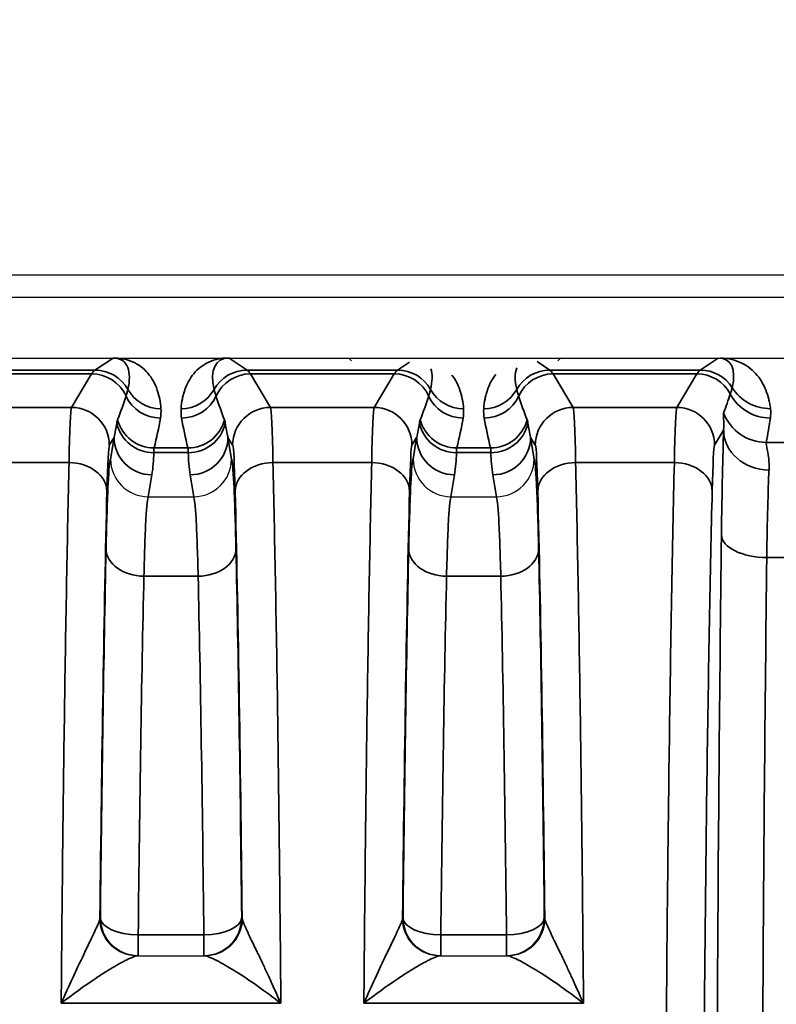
# Model space of a CAD drawing. Header units: millimetres. Extents: x 399 to 6233, y -1870 to 1602.
# Tile 703 of 711: x 6059 to 6069, y 336 to 349. Entities that reach past the tile are written whole.
import ezdxf

# ---------------------------------------------------------------- set-up
doc = ezdxf.new("R2010")
doc.units = ezdxf.units.MM
for name, color, linetype, lineweight in [('AM_5', 3, 'Continuous', 25), ('可見 (ISO)', 7, 'Continuous', 25), ('窄部可見 (ISO)', 7, 'Continuous', 35)]:
    doc.layers.add(name, color=color, linetype=linetype, lineweight=lineweight)
doc.styles.add('尺寸標註', font='romans.shx', dxfattribs={"bigfont": 'CHINESET.SHX'})
doc.dimstyles.new('CNS1$0', dxfattribs={"dimtxt": 2.5, "dimasz": 2.5, "dimexe": 1, "dimexo": 1, "dimgap": 1.5, "dimtad": 1, "dimtoh": 1, "dimdec": 1, "dimdsep": 46, "dimtxsty": '尺寸標註', "dimcen": 0, "dimclrd": 2, "dimclre": 2, "dimclrt": 1, "dimadec": 0, "dimazin": 2, "dimtp": 0.1, "dimtm": 0.1, "dimtfac": 0.71, "dimtdec": 1, "dimtmove": 0, "dimatfit": 0, "dimfxl": 0, "dimlwd": 13, "dimlwe": 13, "dimarcsym": 0})

# ---------------------------------------------------------------- blocks, each defined once
blk = doc.blocks.new('*D355')
at = {"layer": 'AM_5', "color": 2, "lineweight": 13}
for p, q in [((5942.878, 336.403), (5942.878, 359.702)), ((6103.598, 330.553), (6103.598, 359.702)), ((6101.098, 358.702), (5945.378, 358.702))]:
    blk.add_line(p, q, dxfattribs=at)
at = {"layer": 'AM_5', "color": 2, "lineweight": -2}
for points in [[(5945.378, 359.119), (5945.378, 358.285), (5942.878, 358.702)], [(6101.098, 359.119), (6101.098, 358.285), (6103.598, 358.702)]]:
    blk.add_solid(points, dxfattribs=at)
at = {"layer": 'Defpoints', "color": 0, "lineweight": -2}
for p in [(5942.878, 358.702), (5942.878, 335.403), (6103.598, 329.553)]:
    blk.add_point(p, dxfattribs=at)
at = {"layer": 'AM_5', "color": 1, "insert": (6023.238, 361.452), "char_height": 2.5, "attachment_point": 5, "style": '尺寸標註'}
blk.add_mtext('160.7', dxfattribs=at)

msp = doc.modelspace()

# ---------------------------------------------------------------- linework, layer by layer
at = {"layer": '可見 (ISO)'}
for p, q in [((5978.898, 346.053), (6091.898, 346.053)), ((6087.648, 345.753), (5983.148, 345.753)), ((5983.148, 344.953), (6087.648, 344.953)), ((6063.035, 344.916), (6062.998, 344.953)), ((6065.761, 344.916), (6065.798, 344.953)), ((6060.348, 343.119), (6060.349, 343.119)), ((6060.349, 343.119), (6060.948, 343.119)), ((6060.948, 343.119), (6060.949, 343.119)), ((6064.348, 343.119), (6064.349, 343.119)), ((6064.349, 343.119), (6064.948, 343.119)), ((6064.948, 343.119), (6064.949, 343.119)), ((6060.203, 337.053), (6061.094, 337.053)), ((6064.203, 337.053), (6065.094, 337.053))]:
    msp.add_line(p, q, dxfattribs=at)
for start, end in [(301.004, 301.0048), (259.3817, 259.3821)]:
    msp.add_arc((6064.064, 340.053), 3, start, end, dxfattribs=at)
for points, knots in [([(6061.384, 344.953), (6061.39, 344.953), (6061.397, 344.953), (6061.403, 344.953), (6061.407, 344.953), (6061.412, 344.953), (6061.415, 344.953)], [0.00000000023, 0.00000000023, 0.00000000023, 0.00000000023, 0.00001896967, 0.00001896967, 0.00001896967, 0.00003403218, 0.00003403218, 0.00003403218, 0.00003403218]), ([(6067.881, 344.953), (6067.887, 344.953), (6067.893, 344.953), (6067.9, 344.953), (6067.906, 344.953), (6067.912, 344.953), (6067.917, 344.953)], [-0.00000491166, -0.00000491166, -0.00000491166, -0.00000491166, 0.00001772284, 0.00001772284, 0.00001772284, 0.00003506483, 0.00003506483, 0.00003506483, 0.00003506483]), ([(6059.849, 343.618), (6059.849, 343.487), (6059.903, 343.358), (6059.995, 343.266), (6060.087, 343.174), (6060.216, 343.12), (6060.348, 343.119)], [-0.0000151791, -0.0000151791, -0.0000151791, -0.0000151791, 0.0003786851, 0.0003786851, 0.0003786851, 0.0007725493, 0.0007725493, 0.0007725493, 0.0007725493]), ([(6060.949, 343.119), (6061.08, 343.12), (6061.209, 343.174), (6061.301, 343.266), (6061.394, 343.358), (6061.448, 343.488), (6061.448, 343.618)], [0, 0, 0, 0, 0.0003900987, 0.0003900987, 0.0003900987, 0.0007801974, 0.0007801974, 0.0007801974, 0.0007801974]), ([(6063.849, 343.618), (6063.849, 343.487), (6063.903, 343.358), (6063.995, 343.266), (6064.087, 343.174), (6064.216, 343.12), (6064.348, 343.119)], [-0.0000151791, -0.0000151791, -0.0000151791, -0.0000151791, 0.0003786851, 0.0003786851, 0.0003786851, 0.0007725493, 0.0007725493, 0.0007725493, 0.0007725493]), ([(6064.949, 343.119), (6065.08, 343.12), (6065.209, 343.174), (6065.301, 343.266), (6065.394, 343.358), (6065.448, 343.488), (6065.448, 343.618)], [0, 0, 0, 0, 0.0003900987, 0.0003900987, 0.0003900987, 0.0007801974, 0.0007801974, 0.0007801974, 0.0007801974])]:
    msp.add_open_spline(points, degree=3, knots=knots, dxfattribs=at)
at = {"layer": '窄部可見 (ISO)'}
for p, q in [((6059.643, 344.794), (6059.882, 344.953)), ((6061.415, 344.953), (6061.654, 344.794)), ((6063.643, 344.794), (6063.801, 344.899)), ((6065.487, 344.905), (6065.654, 344.794)), ((6067.643, 344.794), (6067.881, 344.953)), ((6057.654, 344.794), (6059.643, 344.794)), ((6059.599, 344.743), (6057.698, 344.743)), ((6059.333, 344.3), (6059.599, 344.743)), ((6061.654, 344.794), (6063.643, 344.794)), ((6063.599, 344.743), (6061.698, 344.743)), ((6061.698, 344.743), (6061.963, 344.3)), ((6063.333, 344.3), (6063.599, 344.743)), ((6065.654, 344.794), (6067.643, 344.794)), ((6067.599, 344.743), (6065.698, 344.743)), ((6065.698, 344.743), (6065.963, 344.3)), ((6067.333, 344.3), (6067.599, 344.743)), ((6057.963, 344.3), (6059.333, 344.3)), ((6061.963, 344.3), (6063.333, 344.3)), ((6065.963, 344.3), (6067.333, 344.3)), ((6067.952, 343.998), (6067.833, 343.8)), ((6059.895, 343.904), (6059.833, 343.8)), ((6059.849, 343.618), (6059.895, 343.904)), ((6061.463, 343.8), (6061.401, 343.904)), ((6061.401, 343.904), (6061.448, 343.618)), ((6063.895, 343.904), (6063.833, 343.8)), ((6063.849, 343.618), (6063.895, 343.904)), ((6065.463, 343.8), (6065.401, 343.904)), ((6065.401, 343.904), (6065.448, 343.618)), ((6068.514, 343.838), (6068.782, 343.838)), ((6060.877, 343.702), (6060.42, 343.702)), ((6060.425, 343.765), (6060.872, 343.765)), ((6064.877, 343.702), (6064.42, 343.702)), ((6064.425, 343.765), (6064.872, 343.765)), ((6059.301, 343.571), (6057.996, 343.571)), ((6063.301, 343.571), (6061.996, 343.571)), ((6067.301, 343.571), (6065.996, 343.571)), ((6060.395, 343.408), (6060.348, 343.119)), ((6060.949, 343.119), (6060.901, 343.408)), ((6064.395, 343.408), (6064.348, 343.119)), ((6064.949, 343.119), (6064.901, 343.408)), ((6068.774, 342.315), (6068.523, 342.315)), ((6060.29, 342.069), (6061.007, 342.069)), ((6064.29, 342.069), (6065.007, 342.069)), ((6059.709, 337.553), (6059.715, 337.553)), ((6061.582, 337.553), (6061.587, 337.553)), ((6063.709, 337.553), (6063.715, 337.553)), ((6065.582, 337.553), (6065.587, 337.553)), ((6060.214, 337.329), (6061.082, 337.329)), ((6060.214, 337.053), (6060.214, 337.329)), ((6061.082, 337.053), (6061.082, 337.329)), ((6064.214, 337.329), (6065.082, 337.329)), ((6064.214, 337.053), (6064.214, 337.329)), ((6065.082, 337.053), (6065.082, 337.329)), ((6062.1, 336.424), (6059.197, 336.424)), ((6066.1, 336.424), (6063.197, 336.424))]:
    msp.add_line(p, q, dxfattribs=at)
for centre, major_axis, ratio, start_param, end_param in [((6059.889, 344.941), (-0.0748, 0.0028), 0.15772, 4.612064, 4.818035), ((6059.913, 345.452), (-0.021, -0.5), 0.582239, 0.017982, 0.072335), ((6061.882, 344.142), (-0.601, 0.77), 0.425498, 5.962372, 7.023252), ((6067.368, 344.111), (0.641, 0.802), 0.399262, 5.585689, 6.592352), ((6059.672, 244.76), (0, 100.043), 0.020838, 0.01396, 0.034899), ((6059.599, 344.243), (-0.429, 0.257), 0.999172, 4.11114, 5.252328), ((6059.643, 344.294), (-0.277, 0.416), 0.999683, 4.634194, 5.695074), ((6061.654, 344.294), (-0.277, -0.416), 0.999683, 3.729704, 4.790584), ((6061.698, 344.243), (-0.429, -0.257), 0.999172, 4.17245, 5.313638), ((6061.625, 244.76), (0, 100.043), 0.020838, 6.248286, 6.269226), ((6063.672, 244.76), (0, 100.043), 0.020838, 0.01396, 0.034899), ((6063.599, 344.243), (-0.429, 0.257), 0.999172, 4.11114, 5.252328), ((6063.643, 344.294), (-0.277, 0.416), 0.999683, 4.634194, 5.695074), ((6065.882, 344.142), (-0.601, 0.77), 0.425498, 0.256601, 0.740067), ((6065.654, 344.294), (-0.277, -0.416), 0.999683, 3.729704, 4.790584), ((6065.698, 344.243), (-0.429, -0.257), 0.999172, 4.17245, 5.313638), ((6065.625, 244.76), (0, 100.043), 0.020838, 6.248286, 6.269226), ((6067.672, 244.76), (0, 100.043), 0.020838, 0.01396, 0.034899), ((6067.599, 344.243), (-0.429, 0.257), 0.999172, 4.17032, 5.252328), ((6067.643, 344.294), (-0.277, 0.416), 0.999683, 4.688411, 5.695074), ((6060.515, 344.782), (0.499, 0.035), 0.998264, 3.581597, 4.6421), ((6060.781, 344.782), (0.499, -0.035), 0.998264, 4.782678, 5.843181), ((6064.515, 344.782), (0.499, 0.035), 0.998264, 3.581597, 4.6421), ((6064.781, 344.782), (0.499, -0.035), 0.998264, 4.782678, 5.843181), ((6068.572, 344.882), (0.595, 0.075), 0.998245, 3.58034, 4.5867), ((6059.234, 343.634), (0.922, 1.951), 0.210639, 5.070965, 5.241361), ((6060.508, 344.659), (0.493, -0.084), 0.998222, 3.739582, 4.880401), ((6060.789, 344.659), (0.493, 0.084), 0.998222, 4.544377, 5.685196), ((6062.063, 343.634), (-0.922, 1.951), 0.210639, 1.041825, 1.21222), ((6063.234, 343.634), (0.922, 1.951), 0.210639, 5.070965, 5.241361), ((6064.508, 344.659), (0.493, -0.084), 0.998222, 3.739582, 4.880401), ((6064.789, 344.659), (0.493, 0.084), 0.998222, 4.544377, 5.685196), ((6066.063, 343.634), (-0.922, 1.951), 0.210639, 1.041825, 1.21222), ((6067.146, 343.488), (1.006, 2.097), 0.194686, 5.163945, 5.294522), ((6068.57, 344.758), (0.594, -0.083), 0.998238, 3.769539, 4.851199), ((6059.332, 341.769), (0.003, 2.532), 0.018707, 0.037443, 0.7792), ((6059.333, 343.8), (-0.429, 0.257), 0.999172, 3.682263, 5.252328), ((6061.963, 343.8), (-0.429, -0.257), 0.999172, 4.17245, 5.742515), ((6061.965, 341.769), (-0.003, 2.532), 0.018707, 5.503986, 6.245742), ((6063.332, 341.769), (0.003, 2.532), 0.018707, 0.037443, 0.7792), ((6063.333, 343.8), (-0.429, 0.257), 0.999172, 3.682263, 5.252328), ((6065.963, 343.8), (-0.429, -0.257), 0.999172, 4.17245, 5.742515), ((6065.965, 341.769), (-0.003, 2.532), 0.018707, 5.503986, 6.245742), ((6067.332, 341.769), (0.003, 2.532), 0.018707, 0.037443, 0.7792), ((6067.333, 343.8), (-0.429, 0.257), 0.999172, 3.682263, 5.252328), ((6068.514, 344.437), (0.588, -0.12), 0.998201, 3.70106, 4.913253), ((6060.425, 344.264), (0.485, -0.121), 0.998166, 3.64424, 4.955399), ((6059.823, 343.531), (-0.551, -1.727), 0.284402, 1.796759, 2.032053), ((6061.474, 343.531), (0.551, -1.727), 0.284402, 4.251132, 4.486426), ((6060.872, 344.264), (0.485, 0.121), 0.998166, 4.469379, 5.780538), ((6064.425, 344.264), (0.485, -0.121), 0.998166, 3.64424, 4.955399), ((6063.823, 343.531), (-0.551, -1.727), 0.284402, 1.796759, 2.032053), ((6065.474, 343.531), (0.551, -1.727), 0.284402, 4.251132, 4.486426), ((6064.872, 344.264), (0.485, 0.121), 0.998166, 4.469379, 5.780538), ((6067.793, 343.404), (-0.587, -1.898), 0.297416, 1.892012, 2.070087), ((6059.395, 343.903), (0.316, 0.86), 0.52171, 4.902871, 5.118236), ((6060.42, 344.197), (-0.5, 0.002), 0.991894, 0.221473, 1.575179), ((6060.877, 344.197), (0.5, 0.002), 0.991894, 4.708006, 6.061712), ((6061.902, 343.903), (-0.316, 0.86), 0.52171, 1.164949, 1.380315), ((6063.395, 343.903), (0.316, 0.86), 0.52171, 4.902871, 5.118236), ((6064.42, 344.197), (-0.5, 0.002), 0.991894, 0.221473, 1.575179), ((6064.877, 344.197), (0.5, 0.002), 0.991894, 4.708006, 6.061712), ((6065.902, 343.903), (-0.316, 0.86), 0.52171, 1.164949, 1.380315), ((6067.979, 341.321), (0.007, 3.096), 0.02085, 0.526276, 1.141508), ((6068.552, 343.998), (-0.6, 0.023), 0.876399, 0.0435, 1.604216), ((6060.395, 343.904), (-0.493, 0.081), 0.99168, 0.163411, 1.731546), ((6060.901, 343.904), (0.493, 0.081), 0.99168, 4.551639, 6.119774), ((6064.395, 343.904), (-0.493, 0.081), 0.99168, 0.163411, 1.731546), ((6064.901, 343.904), (0.493, 0.081), 0.99168, 4.551639, 6.119774), ((6059.832, 341.691), (-0.003, -2.11), 0.022449, 3.179046, 3.920805), ((6059.902, 343.481), (-0.164, -0.971), 0.506318, 1.580737, 1.884292), ((6061.395, 343.481), (0.164, -0.971), 0.506318, 4.398893, 4.702449), ((6061.465, 341.691), (0.003, -2.11), 0.022449, 2.362381, 3.10414), ((6063.832, 341.691), (-0.003, -2.11), 0.022449, 3.179046, 3.920805), ((6063.902, 343.481), (-0.164, -0.971), 0.506318, 1.580737, 1.884292), ((6065.395, 343.481), (0.164, -0.971), 0.506318, 4.398893, 4.702449), ((6065.465, 341.691), (0.003, -2.11), 0.022449, 2.362381, 3.10414), ((6067.832, 341.691), (-0.003, -2.11), 0.022449, 3.179046, 3.920805), ((6059.301, 343.193), (0.5, -0.012), 0.756341, 0.032019, 1.589117), ((6061.996, 343.193), (-0.5, -0.012), 0.756341, 4.694068, 6.251166), ((6063.301, 343.193), (0.5, -0.012), 0.756341, 0.032019, 1.589117), ((6065.996, 343.193), (-0.5, -0.012), 0.756341, 4.694068, 6.251166), ((6067.301, 343.193), (0.5, -0.012), 0.756341, 0.032019, 1.589117), ((6068.578, 341.241), (-0.007, -2.58), 0.02502, 3.667887, 4.283115), ((6060.048, 329.551), (0, -18.032), 0.020942, 3.854426, 4.252602), ((6061.249, 329.551), (0, 18.032), 0.020942, 5.172176, 5.570352), ((6064.048, 329.551), (0, -18.032), 0.020942, 3.854426, 4.252602), ((6065.249, 329.551), (0, 18.032), 0.020942, 5.172176, 5.570352), ((6068.523, 342.61), (-0.6, 0.007), 0.49083, 0.024039, 1.576589), ((6059.982, 331.895), (0.037, 15.127), 0.020036, 0.800388, 1.187453), ((6060.29, 342.43), (-0.5, 0.011), 0.722333, 0.030288, 1.586603), ((6061.007, 342.43), (0.5, 0.011), 0.722333, 4.696582, 6.252897), ((6061.315, 331.895), (0.037, -15.127), 0.020036, 1.954139, 2.341205), ((6063.982, 331.895), (0.037, 15.127), 0.020036, 0.800388, 1.187453), ((6064.29, 342.43), (-0.5, 0.011), 0.722333, 0.030288, 1.586603), ((6065.007, 342.43), (0.5, 0.011), 0.722333, 4.696582, 6.252897), ((6065.315, 331.895), (0.037, -15.127), 0.020036, 1.954139, 2.341205), ((6069.008, 329.553), (0, -26), 0.02143, 4.199317, 4.712389), ((6060.482, 331.829), (0.037, 14.702), 0.020614, 0.800391, 1.187456), ((6060.815, 331.829), (0.037, -14.702), 0.020614, 1.954136, 2.341202), ((6064.482, 331.829), (0.037, 14.702), 0.020614, 0.800391, 1.187456), ((6064.815, 331.829), (0.037, -14.702), 0.020614, 1.954136, 2.341202), ((6059.209, 337.577), (-0.501, 0.023), 0.444094, 3.042618, 3.133652), ((6060.203, 337.553), (0, -0.5), 0.994724, 4.752585, 6.283185), ((6060.209, 337.553), (0, -0.5), 0.999781, 4.712389, 6.283185), ((6060.214, 337.553), (-0.5, 0.005), 0.448798, 0.023437, 1.575518), ((6060.214, 337.553), (0, -0.5), 0.999781, 4.712389, 6.283185), ((6061.082, 337.553), (0.5, 0.005), 0.448798, 4.707667, 6.259748), ((6061.082, 337.553), (0, -0.5), 0.999781, 0, 1.570796), ((6061.087, 337.553), (0, -0.5), 0.999781, 0, 1.570796), ((6061.094, 337.553), (0, -0.5), 0.994724, 0, 1.5306), ((6062.088, 337.577), (-0.501, -0.023), 0.444094, 0.007941, 0.098975), ((6063.209, 337.577), (-0.501, 0.023), 0.444094, 3.042618, 3.133652), ((6064.203, 337.553), (0, -0.5), 0.994724, 4.752585, 6.283185), ((6064.209, 337.553), (0, -0.5), 0.999781, 4.712389, 6.283185), ((6064.214, 337.553), (-0.5, 0.005), 0.448798, 0.023437, 1.575518), ((6064.214, 337.553), (0, -0.5), 0.999781, 4.712389, 6.283185), ((6065.082, 337.553), (0.5, 0.005), 0.448798, 4.707667, 6.259748), ((6065.082, 337.553), (0, -0.5), 0.999781, 0, 1.570796), ((6065.087, 337.553), (0, -0.5), 0.999781, 0, 1.570796), ((6065.094, 337.553), (0, -0.5), 0.994724, 0, 1.5306), ((6066.088, 337.577), (-0.501, -0.023), 0.444094, 0.007941, 0.098975)]:
    msp.add_ellipse(centre, major_axis=major_axis, ratio=ratio, start_param=start_param, end_param=end_param, dxfattribs=at)
for points, knots in [([(6060.079, 344.538), (6060.105, 344.651), (6060.106, 344.755), (6060.076, 344.828), (6060.06, 344.867), (6060.037, 344.897), (6060.007, 344.918), (6059.976, 344.939), (6059.938, 344.95), (6059.897, 344.952)], [2.081652, 2.081652, 2.081652, 2.081652, 2.583772, 2.583772, 2.583772, 2.845034, 2.845034, 2.845034, 3.110834, 3.110834, 3.110834, 3.110834]), ([(6059.913, 344.953), (6059.997, 344.95), (6060.079, 344.931), (6060.153, 344.897), (6060.225, 344.863), (6060.289, 344.815), (6060.342, 344.752), (6060.395, 344.69), (6060.437, 344.615), (6060.466, 344.53), (6060.493, 344.453), (6060.509, 344.369), (6060.515, 344.283)], [3.172351, 3.172351, 3.172351, 3.172351, 3.439835, 3.439835, 3.439835, 3.701232, 3.701232, 3.701232, 3.963683, 3.963683, 3.963683, 4.201533, 4.201533, 4.201533, 4.201533]), ([(6060.781, 344.283), (6060.785, 344.329), (6060.791, 344.373), (6060.799, 344.414), (6060.803, 344.434), (6060.807, 344.454), (6060.813, 344.473), (6060.818, 344.493), (6060.824, 344.512), (6060.83, 344.531), (6060.857, 344.609), (6060.896, 344.682), (6060.948, 344.745), (6061.002, 344.81), (6061.071, 344.863), (6061.147, 344.898), (6061.189, 344.917), (6061.232, 344.931), (6061.277, 344.94), (6061.312, 344.947), (6061.348, 344.952), (6061.384, 344.953)], [2.081652, 2.081652, 2.081652, 2.081652, 2.208869, 2.208869, 2.208869, 2.271875, 2.271875, 2.271875, 2.334716, 2.334716, 2.334716, 2.587926, 2.587926, 2.587926, 2.853633, 2.853633, 2.853633, 2.996766, 2.996766, 2.996766, 3.110834, 3.110834, 3.110834, 3.110834]), ([(6067.917, 344.953), (6067.954, 344.951), (6067.99, 344.947), (6068.026, 344.941), (6068.072, 344.932), (6068.118, 344.918), (6068.161, 344.899), (6068.243, 344.865), (6068.316, 344.813), (6068.375, 344.747), (6068.432, 344.685), (6068.476, 344.611), (6068.509, 344.531), (6068.525, 344.493), (6068.538, 344.452), (6068.548, 344.411), (6068.553, 344.391), (6068.558, 344.371), (6068.562, 344.349), (6068.566, 344.328), (6068.569, 344.306), (6068.572, 344.283)], [3.1737609, 3.1737609, 3.1737609, 3.1737609, 3.2784434, 3.2784434, 3.2784434, 3.4153698, 3.4153698, 3.4153698, 3.6706773, 3.6706773, 3.6706773, 3.9118795, 3.9118795, 3.9118795, 4.0298953, 4.0298953, 4.0298953, 4.0886311, 4.0886311, 4.0886311, 4.1473165, 4.1473165, 4.1473165, 4.1473165]), ([(6064.362, 344.728), (6064.406, 344.671), (6064.441, 344.604), (6064.466, 344.53), (6064.493, 344.453), (6064.509, 344.369), (6064.515, 344.283)], [3.7348054, 3.7348054, 3.7348054, 3.7348054, 3.9636828, 3.9636828, 3.9636828, 4.2015329, 4.2015329, 4.2015329, 4.2015329]), ([(6064.781, 344.283), (6064.785, 344.329), (6064.791, 344.373), (6064.799, 344.414), (6064.803, 344.434), (6064.807, 344.454), (6064.813, 344.473), (6064.818, 344.493), (6064.824, 344.512), (6064.83, 344.531), (6064.856, 344.605), (6064.892, 344.675), (6064.94, 344.735)], [2.0816524, 2.0816524, 2.0816524, 2.0816524, 2.2088695, 2.2088695, 2.2088695, 2.2718747, 2.2718747, 2.2718747, 2.3347165, 2.3347165, 2.3347165, 2.5751235, 2.5751235, 2.5751235, 2.5751235]), ([(6060.053, 344.451), (6060.059, 344.466), (6060.063, 344.481), (6060.068, 344.495), (6060.072, 344.51), (6060.076, 344.525), (6060.079, 344.538)], [0, 0, 0, 0, 0.001000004, 0.001000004, 0.001000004, 0.002089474, 0.002089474, 0.002089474, 0.002089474]), ([(6061.218, 344.538), (6061.22, 344.526), (6061.224, 344.513), (6061.228, 344.499), (6061.232, 344.484), (6061.238, 344.468), (6061.243, 344.451)], [0, 0, 0, 0, 0.001000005, 0.001000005, 0.001000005, 0.002089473, 0.002089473, 0.002089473, 0.002089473]), ([(6064.053, 344.451), (6064.059, 344.466), (6064.063, 344.481), (6064.068, 344.495), (6064.072, 344.51), (6064.076, 344.525), (6064.079, 344.538)], [0, 0, 0, 0, 0.001000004, 0.001000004, 0.001000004, 0.002089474, 0.002089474, 0.002089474, 0.002089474]), ([(6065.218, 344.538), (6065.22, 344.526), (6065.224, 344.513), (6065.228, 344.499), (6065.232, 344.484), (6065.238, 344.468), (6065.243, 344.451)], [0, 0, 0, 0, 0.001000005, 0.001000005, 0.001000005, 0.002089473, 0.002089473, 0.002089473, 0.002089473]), ([(6068.04, 344.477), (6068.045, 344.493), (6068.05, 344.507), (6068.054, 344.52), (6068.058, 344.535), (6068.062, 344.549), (6068.065, 344.561)], [0, 0, 0, 0, 0.001000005, 0.001000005, 0.001000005, 0.002089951, 0.002089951, 0.002089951, 0.002089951]), ([(6067.952, 343.998), (6067.957, 344.064), (6067.954, 344.114), (6067.951, 344.151), (6067.951, 344.152), (6067.951, 344.152), (6067.951, 344.153), (6067.949, 344.191), (6067.948, 344.215), (6067.953, 344.227)], [0, 0, 0, 0, 0.000759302, 0.000759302, 0.000759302, 0.000774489, 0.000774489, 0.000774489, 0.001548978, 0.001548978, 0.001548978, 0.001548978]), ([(6059.932, 344.091), (6059.933, 344.101), (6059.935, 344.11), (6059.936, 344.118), (6059.938, 344.125), (6059.94, 344.131), (6059.942, 344.137)], [0, 0, 0, 0, 0.0003730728, 0.0003730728, 0.0003730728, 0.0007194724, 0.0007194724, 0.0007194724, 0.0007194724]), ([(6061.355, 344.137), (6061.357, 344.131), (6061.359, 344.125), (6061.36, 344.118), (6061.362, 344.11), (6061.363, 344.101), (6061.365, 344.091)], [0, 0, 0, 0, 0.0003464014, 0.0003464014, 0.0003464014, 0.0007194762, 0.0007194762, 0.0007194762, 0.0007194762]), ([(6063.932, 344.091), (6063.933, 344.101), (6063.935, 344.11), (6063.936, 344.118), (6063.938, 344.125), (6063.94, 344.131), (6063.942, 344.137)], [0, 0, 0, 0, 0.0003730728, 0.0003730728, 0.0003730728, 0.0007194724, 0.0007194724, 0.0007194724, 0.0007194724]), ([(6065.355, 344.137), (6065.357, 344.131), (6065.359, 344.125), (6065.36, 344.118), (6065.362, 344.11), (6065.363, 344.101), (6065.365, 344.091)], [0, 0, 0, 0, 0.0003464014, 0.0003464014, 0.0003464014, 0.0007194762, 0.0007194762, 0.0007194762, 0.0007194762]), ([(6068.514, 343.838), (6068.511, 343.824), (6068.52, 343.787), (6068.543, 343.665), (6068.557, 343.58), (6068.552, 343.472)], [0, 0, 0, 0, 0.000661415, 0.000661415, 0.001322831, 0.001322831, 0.001322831, 0.001322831]), ([(6060.425, 343.765), (6060.423, 343.759), (6060.422, 343.751), (6060.421, 343.74), (6060.421, 343.73), (6060.42, 343.717), (6060.42, 343.702)], [0, 0, 0, 0, 0.0003301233, 0.0003301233, 0.0003301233, 0.0006862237, 0.0006862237, 0.0006862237, 0.0006862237]), ([(6060.877, 343.702), (6060.876, 343.717), (6060.876, 343.73), (6060.875, 343.74), (6060.874, 343.751), (6060.873, 343.759), (6060.872, 343.765)], [0, 0, 0, 0, 0.0003560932, 0.0003560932, 0.0003560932, 0.0006862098, 0.0006862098, 0.0006862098, 0.0006862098]), ([(6064.425, 343.765), (6064.423, 343.759), (6064.422, 343.751), (6064.421, 343.74), (6064.421, 343.73), (6064.42, 343.717), (6064.42, 343.702)], [0, 0, 0, 0, 0.0003301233, 0.0003301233, 0.0003301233, 0.0006862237, 0.0006862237, 0.0006862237, 0.0006862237]), ([(6064.877, 343.702), (6064.876, 343.717), (6064.876, 343.73), (6064.875, 343.74), (6064.874, 343.751), (6064.873, 343.759), (6064.872, 343.765)], [0, 0, 0, 0, 0.0003560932, 0.0003560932, 0.0003560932, 0.0006862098, 0.0006862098, 0.0006862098, 0.0006862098]), ([(6059.79, 342.43), (6059.798, 342.785), (6059.807, 343.083), (6059.817, 343.288), (6059.827, 343.487), (6059.838, 343.598), (6059.849, 343.618)], [3.9488824, 3.9488824, 3.9488824, 3.9488824, 4.3153166, 4.3153166, 4.3153166, 4.6719252, 4.6719252, 4.6719252, 4.6719252]), ([(6061.448, 343.618), (6061.458, 343.598), (6061.469, 343.487), (6061.479, 343.288), (6061.489, 343.083), (6061.499, 342.785), (6061.507, 342.43)], [4.7528527, 4.7528527, 4.7528527, 4.7528527, 5.1094614, 5.1094614, 5.1094614, 5.4758956, 5.4758956, 5.4758956, 5.4758956]), ([(6063.79, 342.43), (6063.798, 342.785), (6063.807, 343.083), (6063.817, 343.288), (6063.827, 343.487), (6063.838, 343.598), (6063.849, 343.618)], [3.9488824, 3.9488824, 3.9488824, 3.9488824, 4.3153166, 4.3153166, 4.3153166, 4.6719252, 4.6719252, 4.6719252, 4.6719252]), ([(6065.448, 343.618), (6065.458, 343.598), (6065.469, 343.487), (6065.479, 343.288), (6065.489, 343.083), (6065.499, 342.785), (6065.507, 342.43)], [4.7528527, 4.7528527, 4.7528527, 4.7528527, 5.1094614, 5.1094614, 5.1094614, 5.4758956, 5.4758956, 5.4758956, 5.4758956]), ([(6059.197, 336.424), (6059.208, 337.774), (6059.223, 339.079), (6059.24, 340.281), (6059.258, 341.498), (6059.278, 342.609), (6059.301, 343.571)], [0.3798324, 0.3798324, 0.3798324, 0.3798324, 0.617412, 0.617412, 0.617412, 0.8578464, 0.8578464, 0.8578464, 0.8578464]), ([(6061.996, 343.571), (6062.018, 342.609), (6062.039, 341.498), (6062.057, 340.281), (6062.074, 339.079), (6062.089, 337.774), (6062.1, 336.424)], [2.2837463, 2.2837463, 2.2837463, 2.2837463, 2.5241806, 2.5241806, 2.5241806, 2.7617603, 2.7617603, 2.7617603, 2.7617603]), ([(6063.197, 336.424), (6063.208, 337.774), (6063.223, 339.079), (6063.24, 340.281), (6063.258, 341.498), (6063.278, 342.609), (6063.301, 343.571)], [0.3798324, 0.3798324, 0.3798324, 0.3798324, 0.617412, 0.617412, 0.617412, 0.8578464, 0.8578464, 0.8578464, 0.8578464]), ([(6065.996, 343.571), (6066.018, 342.609), (6066.039, 341.498), (6066.057, 340.281), (6066.074, 339.079), (6066.089, 337.774), (6066.1, 336.424)], [2.2837463, 2.2837463, 2.2837463, 2.2837463, 2.5241806, 2.5241806, 2.5241806, 2.7617603, 2.7617603, 2.7617603, 2.7617603]), ([(6067.195, 336.114), (6067.204, 337.382), (6067.217, 338.615), (6067.233, 339.764), (6067.252, 341.184), (6067.275, 342.474), (6067.301, 343.571)], [0.3619214, 0.3619214, 0.3619214, 0.3619214, 0.5836942, 0.5836942, 0.5836942, 0.8578464, 0.8578464, 0.8578464, 0.8578464]), ([(6067.801, 343.193), (6067.775, 342.128), (6067.752, 340.873), (6067.733, 339.488), (6067.714, 338.121), (6067.699, 336.628), (6067.688, 335.097)], [5.4253389, 5.4253389, 5.4253389, 5.4253389, 5.6996123, 5.6996123, 5.6996123, 5.9706337, 5.9706337, 5.9706337, 5.9706337]), ([(6060.349, 343.119), (6060.338, 343.104), (6060.328, 343.006), (6060.317, 342.827), (6060.307, 342.645), (6060.298, 342.382), (6060.29, 342.069)], [1.6057029, 1.6057029, 1.6057029, 1.6057029, 1.9678402, 1.9678402, 1.9678402, 2.3343029, 2.3343029, 2.3343029, 2.3343029]), ([(6061.007, 342.069), (6060.999, 342.382), (6060.99, 342.645), (6060.979, 342.827), (6060.969, 343.006), (6060.958, 343.104), (6060.948, 343.119)], [0.8072897, 0.8072897, 0.8072897, 0.8072897, 1.1737525, 1.1737525, 1.1737525, 1.5358897, 1.5358897, 1.5358897, 1.5358897]), ([(6064.349, 343.119), (6064.338, 343.104), (6064.328, 343.006), (6064.317, 342.827), (6064.307, 342.645), (6064.298, 342.382), (6064.29, 342.069)], [1.6057029, 1.6057029, 1.6057029, 1.6057029, 1.9678402, 1.9678402, 1.9678402, 2.3343029, 2.3343029, 2.3343029, 2.3343029]), ([(6065.007, 342.069), (6064.999, 342.382), (6064.99, 342.645), (6064.979, 342.827), (6064.969, 343.006), (6064.958, 343.104), (6064.948, 343.119)], [0.8072897, 0.8072897, 0.8072897, 0.8072897, 1.1737525, 1.1737525, 1.1737525, 1.5358897, 1.5358897, 1.5358897, 1.5358897]), ([(6067.851, 329.553), (6067.851, 331.828), (6067.857, 334.102), (6067.869, 336.302), (6067.881, 338.502), (6067.899, 340.628), (6067.923, 342.61)], [0, 0, 0, 0, 0.256536, 0.256536, 0.256536, 0.5130721, 0.5130721, 0.5130721, 0.5130721]), ([(6059.197, 336.424), (6059.299, 336.654), (6059.401, 336.873), (6059.494, 337.068), (6059.499, 337.079), (6059.504, 337.09), (6059.509, 337.1), (6059.55, 337.186), (6059.589, 337.267), (6059.623, 337.338), (6059.627, 337.347), (6059.631, 337.356), (6059.635, 337.364), (6059.652, 337.4), (6059.668, 337.435), (6059.68, 337.464), (6059.692, 337.491), (6059.701, 337.515), (6059.706, 337.533)], [-0.00000792, -0.00000792, -0.00000792, -0.00000792, 0.000796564, 0.000796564, 0.000796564, 0.000840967, 0.000840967, 0.000840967, 0.001198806, 0.001198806, 0.001198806, 0.001242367, 0.001242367, 0.001242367, 0.001429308, 0.001429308, 0.001429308, 0.001601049, 0.001601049, 0.001601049, 0.001601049]), ([(6061.591, 337.533), (6061.596, 337.515), (6061.605, 337.491), (6061.617, 337.464), (6061.629, 337.434), (6061.645, 337.4), (6061.662, 337.364), (6061.666, 337.356), (6061.67, 337.347), (6061.674, 337.338), (6061.708, 337.266), (6061.747, 337.185), (6061.788, 337.1), (6061.793, 337.089), (6061.798, 337.079), (6061.803, 337.068), (6061.826, 337.019), (6061.85, 336.969), (6061.874, 336.917), (6061.896, 336.872), (6061.917, 336.826), (6061.939, 336.779), (6061.954, 336.746), (6061.97, 336.712), (6061.986, 336.678), (6062.004, 336.636), (6062.023, 336.595), (6062.042, 336.552), (6062.061, 336.51), (6062.08, 336.467), (6062.1, 336.424)], [0, 0, 0, 0, 0.000171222, 0.000171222, 0.000171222, 0.000358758, 0.000358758, 0.000358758, 0.000403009, 0.000403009, 0.000403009, 0.000761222, 0.000761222, 0.000761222, 0.000806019, 0.000806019, 0.000806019, 0.001007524, 0.001007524, 0.001007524, 0.001183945, 0.001183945, 0.001183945, 0.001309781, 0.001309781, 0.001309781, 0.001460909, 0.001460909, 0.001460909, 0.001612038, 0.001612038, 0.001612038, 0.001612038]), ([(6063.197, 336.424), (6063.299, 336.654), (6063.401, 336.873), (6063.494, 337.068), (6063.499, 337.079), (6063.504, 337.09), (6063.509, 337.1), (6063.55, 337.186), (6063.589, 337.267), (6063.623, 337.338), (6063.627, 337.347), (6063.631, 337.356), (6063.635, 337.364), (6063.652, 337.4), (6063.668, 337.435), (6063.68, 337.464), (6063.692, 337.491), (6063.701, 337.515), (6063.706, 337.533)], [-0.00000792, -0.00000792, -0.00000792, -0.00000792, 0.000796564, 0.000796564, 0.000796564, 0.000840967, 0.000840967, 0.000840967, 0.001198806, 0.001198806, 0.001198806, 0.001242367, 0.001242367, 0.001242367, 0.001429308, 0.001429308, 0.001429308, 0.001601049, 0.001601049, 0.001601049, 0.001601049]), ([(6065.591, 337.533), (6065.596, 337.515), (6065.605, 337.491), (6065.617, 337.464), (6065.629, 337.434), (6065.645, 337.4), (6065.662, 337.364), (6065.666, 337.356), (6065.67, 337.347), (6065.674, 337.338), (6065.708, 337.266), (6065.747, 337.185), (6065.788, 337.1), (6065.793, 337.089), (6065.798, 337.079), (6065.803, 337.068), (6065.826, 337.019), (6065.85, 336.969), (6065.874, 336.917), (6065.896, 336.872), (6065.917, 336.826), (6065.939, 336.779), (6065.954, 336.746), (6065.97, 336.712), (6065.986, 336.678), (6066.004, 336.636), (6066.023, 336.595), (6066.042, 336.552), (6066.061, 336.51), (6066.08, 336.467), (6066.1, 336.424)], [0, 0, 0, 0, 0.000171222, 0.000171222, 0.000171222, 0.000358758, 0.000358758, 0.000358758, 0.000403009, 0.000403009, 0.000403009, 0.000761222, 0.000761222, 0.000761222, 0.000806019, 0.000806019, 0.000806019, 0.001007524, 0.001007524, 0.001007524, 0.001183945, 0.001183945, 0.001183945, 0.001309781, 0.001309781, 0.001309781, 0.001460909, 0.001460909, 0.001460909, 0.001612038, 0.001612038, 0.001612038, 0.001612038]), ([(6060.203, 337.053), (6060.194, 337.053), (6060.176, 337.048), (6060.152, 337.039), (6060.128, 337.029), (6060.097, 337.015), (6060.063, 336.998), (6060.057, 336.995), (6060.051, 336.992), (6060.044, 336.988), (6060.007, 336.969), (6059.966, 336.947), (6059.923, 336.922), (6059.888, 336.902), (6059.852, 336.88), (6059.815, 336.858), (6059.806, 336.852), (6059.797, 336.847), (6059.788, 336.841), (6059.742, 336.812), (6059.694, 336.781), (6059.646, 336.749), (6059.501, 336.653), (6059.348, 336.542), (6059.197, 336.424)], [0, 0, 0, 0, 0.000176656, 0.000176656, 0.000176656, 0.000361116, 0.000361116, 0.000361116, 0.000395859, 0.000395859, 0.000395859, 0.000593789, 0.000593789, 0.000593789, 0.000753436, 0.000753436, 0.000753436, 0.000791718, 0.000791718, 0.000791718, 0.000989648, 0.000989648, 0.000989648, 0.001583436, 0.001583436, 0.001583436, 0.001583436]), ([(6062.1, 336.424), (6061.999, 336.503), (6061.897, 336.578), (6061.798, 336.648), (6061.792, 336.652), (6061.787, 336.656), (6061.781, 336.66), (6061.688, 336.725), (6061.596, 336.787), (6061.509, 336.841), (6061.5, 336.847), (6061.491, 336.852), (6061.482, 336.858), (6061.4, 336.908), (6061.32, 336.954), (6061.253, 336.988), (6061.246, 336.992), (6061.24, 336.995), (6061.233, 336.998), (6061.199, 337.015), (6061.169, 337.029), (6061.144, 337.039), (6061.121, 337.048), (6061.103, 337.053), (6061.094, 337.053)], [-0.000006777, -0.000006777, -0.000006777, -0.000006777, 0.000388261, 0.000388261, 0.000388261, 0.000410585, 0.000410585, 0.000410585, 0.000783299, 0.000783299, 0.000783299, 0.000821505, 0.000821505, 0.000821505, 0.001178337, 0.001178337, 0.001178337, 0.00121301, 0.00121301, 0.00121301, 0.001397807, 0.001397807, 0.001397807, 0.001573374, 0.001573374, 0.001573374, 0.001573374]), ([(6064.203, 337.053), (6064.194, 337.053), (6064.176, 337.048), (6064.152, 337.039), (6064.128, 337.029), (6064.097, 337.015), (6064.063, 336.998), (6064.057, 336.995), (6064.051, 336.992), (6064.044, 336.988), (6064.007, 336.969), (6063.966, 336.947), (6063.923, 336.922), (6063.888, 336.902), (6063.852, 336.88), (6063.815, 336.858), (6063.806, 336.852), (6063.797, 336.847), (6063.788, 336.841), (6063.742, 336.812), (6063.694, 336.781), (6063.646, 336.749), (6063.501, 336.653), (6063.348, 336.542), (6063.197, 336.424)], [0, 0, 0, 0, 0.000176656, 0.000176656, 0.000176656, 0.000361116, 0.000361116, 0.000361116, 0.000395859, 0.000395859, 0.000395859, 0.000593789, 0.000593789, 0.000593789, 0.000753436, 0.000753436, 0.000753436, 0.000791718, 0.000791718, 0.000791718, 0.000989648, 0.000989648, 0.000989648, 0.001583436, 0.001583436, 0.001583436, 0.001583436]), ([(6066.1, 336.424), (6065.999, 336.503), (6065.897, 336.578), (6065.798, 336.648), (6065.792, 336.652), (6065.787, 336.656), (6065.781, 336.66), (6065.688, 336.725), (6065.596, 336.787), (6065.509, 336.841), (6065.5, 336.847), (6065.491, 336.852), (6065.482, 336.858), (6065.4, 336.908), (6065.32, 336.954), (6065.253, 336.988), (6065.246, 336.992), (6065.24, 336.995), (6065.233, 336.998), (6065.199, 337.015), (6065.169, 337.029), (6065.144, 337.039), (6065.121, 337.048), (6065.103, 337.053), (6065.094, 337.053)], [-0.000006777, -0.000006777, -0.000006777, -0.000006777, 0.000388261, 0.000388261, 0.000388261, 0.000410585, 0.000410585, 0.000410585, 0.000783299, 0.000783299, 0.000783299, 0.000821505, 0.000821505, 0.000821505, 0.001178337, 0.001178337, 0.001178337, 0.00121301, 0.00121301, 0.00121301, 0.001397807, 0.001397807, 0.001397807, 0.001573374, 0.001573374, 0.001573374, 0.001573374])]:
    msp.add_open_spline(points, degree=3, knots=knots, dxfattribs=at)
for points in [[(6064.079, 344.538), (6064.103, 344.643), (6064.106, 344.74), (6064.082, 344.812)], [(6060.515, 344.283), (6060.518, 344.242), (6060.515, 344.2), (6060.508, 344.159)], [(6060.789, 344.159), (6060.782, 344.2), (6060.779, 344.242), (6060.781, 344.283)], [(6064.515, 344.283), (6064.518, 344.242), (6064.515, 344.2), (6064.508, 344.159)], [(6064.789, 344.159), (6064.782, 344.2), (6064.779, 344.242), (6064.781, 344.283)], [(6068.572, 344.283), (6068.577, 344.242), (6068.576, 344.201), (6068.57, 344.159)]]:
    msp.add_open_spline(points, degree=3, dxfattribs=at)

# ---------------------------------------------------------------- dimensions: what is measured, and where the dimension line sits
at = {"layer": 'AM_5'}
dim = msp.add_linear_dim(base=(5942.878, 358.702), p1=(6103.598, 329.553), p2=(5942.878, 335.403), dimstyle='CNS1$0', override={"dimtdec": 3}, dxfattribs=at)
dim.commit()
dim.dimension.update_dxf_attribs({"geometry": '*D355', "text_midpoint": (6023.238, 361.452)})

doc.saveas('drawing.dxf')
